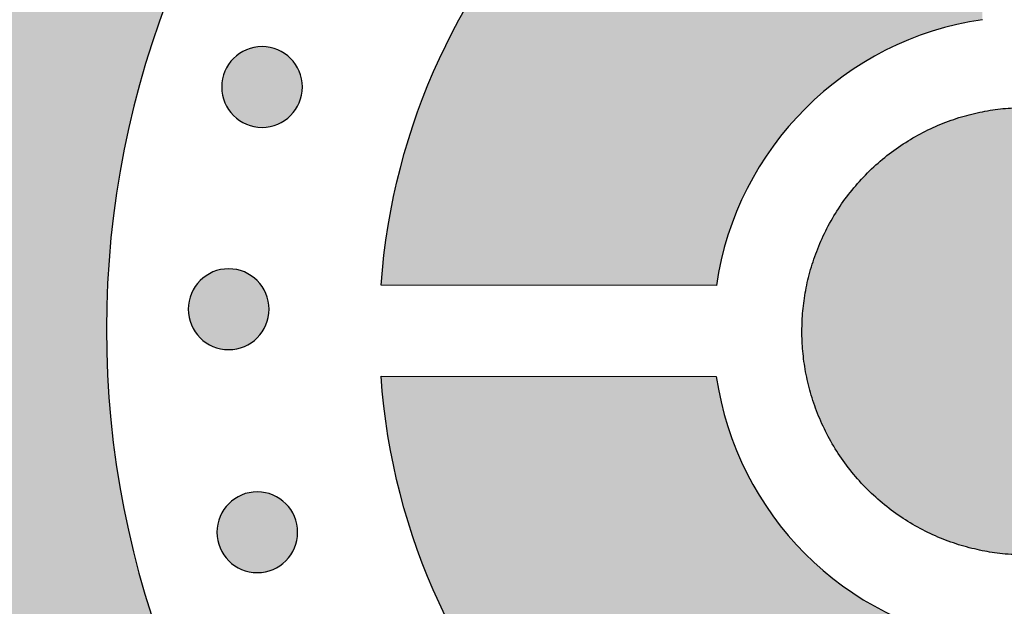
# Model space of a CAD drawing. Header units: millimetres. Extents: x -3873 to -97, y 912 to 4165.
# Tile 384 of 656: x -1699 to -1656, y 2578 to 2604. Entities that reach past the tile are written whole.
import ezdxf

# ---------------------------------------------------------------- set-up
doc = ezdxf.new("R2010")
doc.units = ezdxf.units.MM
doc.layers.add('pattern', color=7, linetype='Continuous', true_color=0x000000)

msp = doc.modelspace()

# ---------------------------------------------------------------- hatches: boundary and pattern name
at = {"layer": 'pattern'}
for points in [[(-1656.793, 2630.508), (-1657.667, 2630.456), (-1658.547, 2630.384), (-1659.433, 2630.293), (-1660.324, 2630.181), (-1661.219, 2630.048), (-1662.117, 2629.894), (-1663.019, 2629.718), (-1663.922, 2629.521), (-1664.827, 2629.301), (-1665.733, 2629.059), (-1666.638, 2628.795), (-1667.543, 2628.507), (-1668.446, 2628.196), (-1669.346, 2627.863), (-1670.243, 2627.506), (-1671.136, 2627.125), (-1672.024, 2626.722), (-1672.905, 2626.295), (-1673.78, 2625.845), (-1674.647, 2625.372), (-1675.505, 2624.877), (-1676.353, 2624.358), (-1677.192, 2623.818), (-1678.018, 2623.255), (-1678.833, 2622.67), (-1679.635, 2622.064), (-1680.423, 2621.438), (-1681.196, 2620.79), (-1681.954, 2620.123), (-1682.695, 2619.437), (-1683.42, 2618.732), (-1684.127, 2618.008), (-1684.816, 2617.268), (-1685.486, 2616.51), (-1686.136, 2615.737), (-1686.766, 2614.948), (-1687.376, 2614.145), (-1687.964, 2613.328), (-1688.531, 2612.498), (-1689.076, 2611.656), (-1689.599, 2610.804), (-1690.099, 2609.941), (-1690.577, 2609.068), (-1691.031, 2608.188), (-1691.462, 2607.299), (-1691.87, 2606.404), (-1692.254, 2605.503), (-1692.615, 2604.597), (-1692.952, 2603.688), (-1693.266, 2602.775), (-1693.556, 2601.859), (-1693.823, 2600.943), (-1694.068, 2600.025), (-1694.289, 2599.108), (-1694.487, 2598.192), (-1694.664, 2597.278), (-1694.818, 2596.366), (-1694.95, 2595.457), (-1695.061, 2594.552), (-1695.151, 2593.652), (-1695.221, 2592.757), (-1695.27, 2591.868), (-1695.3, 2590.985), (-1695.31, 2590.109), (-1695.301, 2589.233), (-1695.273, 2588.35), (-1695.225, 2587.461), (-1695.157, 2586.566), (-1695.069, 2585.665), (-1694.96, 2584.76), (-1694.829, 2583.852), (-1694.676, 2582.939), (-1694.501, 2582.025), (-1694.304, 2581.108), (-1694.085, 2580.191), (-1693.842, 2579.273), (-1693.577, 2578.356), (-1693.288, 2577.44), (-1692.976, 2576.526), (-1692.64, 2575.616), (-1692.281, 2574.71), (-1691.898, 2573.808), (-1691.492, 2572.912), (-1691.063, 2572.023), (-1690.61, 2571.141), (-1690.134, 2570.268), (-1689.635, 2569.404), (-1689.114, 2568.551), (-1688.57, 2567.708), (-1688.005, 2566.877), (-1687.418, 2566.06), (-1686.81, 2565.255), (-1686.181, 2564.465), (-1685.532, 2563.691), (-1684.863, 2562.932), (-1684.176, 2562.19), (-1683.47, 2561.466), (-1682.746, 2560.759), (-1682.006, 2560.072), (-1681.249, 2559.403), (-1680.477, 2558.755), (-1679.691, 2558.126), (-1678.89, 2557.519), (-1678.076, 2556.933), (-1677.25, 2556.369), (-1676.413, 2555.827), (-1675.565, 2555.307), (-1674.708, 2554.81), (-1673.842, 2554.335), (-1672.968, 2553.884), (-1672.087, 2553.455), (-1671.201, 2553.05), (-1670.309, 2552.669), (-1669.412, 2552.31), (-1668.512, 2551.975), (-1667.61, 2551.663), (-1666.706, 2551.374), (-1665.801, 2551.107), (-1664.896, 2550.864), (-1663.991, 2550.642), (-1663.088, 2550.443), (-1662.187, 2550.266), (-1661.288, 2550.111), (-1660.394, 2549.976), (-1659.503, 2549.863), (-1658.618, 2549.77), (-1657.737, 2549.696), (-1656.863, 2549.643), (-1656.873, 2537.632), (-1658.014, 2537.689), (-1659.164, 2537.771), (-1660.32, 2537.88), (-1661.483, 2538.015), (-1662.653, 2538.178), (-1663.827, 2538.369), (-1665.005, 2538.588), (-1666.187, 2538.836), (-1667.37, 2539.113), (-1668.555, 2539.419), (-1669.74, 2539.755), (-1670.925, 2540.121), (-1672.107, 2540.518), (-1673.286, 2540.945), (-1674.461, 2541.402), (-1675.63, 2541.891), (-1676.793, 2542.41), (-1677.949, 2542.959), (-1679.095, 2543.539), (-1680.232, 2544.15), (-1681.357, 2544.791), (-1682.47, 2545.461), (-1683.57, 2546.162), (-1684.654, 2546.891), (-1685.723, 2547.649), (-1686.775, 2548.436), (-1687.809, 2549.25), (-1688.823, 2550.091), (-1689.818, 2550.958), (-1690.791, 2551.851), (-1691.742, 2552.769), (-1692.67, 2553.71), (-1693.574, 2554.675), (-1694.453, 2555.662), (-1695.307, 2556.67), (-1696.134, 2557.698), (-1696.934, 2558.746), (-1697.706, 2559.811), (-1698.45, 2560.894), (-1699.165, 2561.992), (-1699.85, 2563.105), (-1700.506, 2564.231), (-1701.132, 2565.37), (-1701.727, 2566.52), (-1702.292, 2567.68), (-1702.826, 2568.849), (-1703.329, 2570.025), (-1703.802, 2571.208), (-1704.243, 2572.396), (-1704.653, 2573.588), (-1705.033, 2574.783), (-1705.382, 2575.98), (-1705.701, 2577.178), (-1705.989, 2578.376), (-1706.248, 2579.572), (-1706.478, 2580.766), (-1706.678, 2581.956), (-1706.85, 2583.142), (-1706.994, 2584.323), (-1707.11, 2585.498), (-1707.199, 2586.666), (-1707.262, 2587.826), (-1707.298, 2588.977), (-1707.31, 2590.119), (-1707.296, 2591.262), (-1707.258, 2592.413), (-1707.193, 2593.573), (-1707.102, 2594.741), (-1706.984, 2595.915), (-1706.838, 2597.096), (-1706.664, 2598.282), (-1706.461, 2599.472), (-1706.23, 2600.665), (-1705.969, 2601.861), (-1705.678, 2603.058), (-1705.357, 2604.255), (-1705.006, 2605.452), (-1704.625, 2606.646), (-1704.212, 2607.838), (-1703.769, 2609.025), (-1703.294, 2610.207), (-1702.789, 2611.382), (-1702.253, 2612.55), (-1701.686, 2613.709), (-1701.089, 2614.858), (-1700.461, 2615.996), (-1699.803, 2617.121), (-1699.116, 2618.233), (-1698.399, 2619.33), (-1697.653, 2620.411), (-1696.879, 2621.475), (-1696.077, 2622.521), (-1695.249, 2623.548), (-1694.393, 2624.554), (-1693.513, 2625.54), (-1692.607, 2626.503), (-1691.677, 2627.443), (-1690.725, 2628.359), (-1689.75, 2629.25), (-1688.754, 2630.116), (-1687.738, 2630.955), (-1686.702, 2631.767), (-1685.649, 2632.552), (-1684.579, 2633.308), (-1683.493, 2634.036), (-1682.392, 2634.734), (-1681.278, 2635.403), (-1680.152, 2636.042), (-1679.014, 2636.65), (-1677.867, 2637.228), (-1676.71, 2637.776), (-1675.546, 2638.293), (-1674.376, 2638.779), (-1673.2, 2639.235), (-1672.02, 2639.66), (-1670.837, 2640.054), (-1669.653, 2640.418), (-1668.467, 2640.752), (-1667.282, 2641.057), (-1666.097, 2641.331), (-1664.915, 2641.577), (-1663.737, 2641.794), (-1662.562, 2641.983), (-1661.393, 2642.143), (-1660.229, 2642.277), (-1659.072, 2642.384), (-1657.923, 2642.464), (-1656.782, 2642.519)], [(-1656.816, 2603.691), (-1657.072, 2603.651), (-1657.328, 2603.607), (-1657.586, 2603.557), (-1657.843, 2603.502), (-1658.101, 2603.442), (-1658.359, 2603.376), (-1658.618, 2603.305), (-1658.876, 2603.229), (-1659.134, 2603.147), (-1659.391, 2603.06), (-1659.648, 2602.967), (-1659.904, 2602.869), (-1660.159, 2602.766), (-1660.412, 2602.657), (-1660.665, 2602.542), (-1660.916, 2602.422), (-1661.166, 2602.297), (-1661.413, 2602.166), (-1661.659, 2602.029), (-1661.902, 2601.888), (-1662.144, 2601.741), (-1662.382, 2601.588), (-1662.618, 2601.431), (-1662.851, 2601.268), (-1663.082, 2601.101), (-1663.309, 2600.928), (-1663.532, 2600.751), (-1663.753, 2600.568), (-1663.969, 2600.382), (-1664.182, 2600.19), (-1664.391, 2599.994), (-1664.596, 2599.794), (-1664.796, 2599.589), (-1664.993, 2599.381), (-1665.184, 2599.168), (-1665.372, 2598.952), (-1665.554, 2598.732), (-1665.732, 2598.509), (-1665.905, 2598.282), (-1666.073, 2598.052), (-1666.236, 2597.819), (-1666.394, 2597.584), (-1666.547, 2597.345), (-1666.694, 2597.104), (-1666.836, 2596.861), (-1666.973, 2596.616), (-1667.104, 2596.368), (-1667.23, 2596.119), (-1667.351, 2595.868), (-1667.466, 2595.616), (-1667.575, 2595.362), (-1667.679, 2595.107), (-1667.778, 2594.851), (-1667.871, 2594.595), (-1667.959, 2594.338), (-1668.041, 2594.08), (-1668.117, 2593.822), (-1668.189, 2593.564), (-1668.255, 2593.306), (-1668.315, 2593.048), (-1668.371, 2592.79), (-1668.421, 2592.533), (-1668.466, 2592.277), (-1668.506, 2592.021), (-1683.238, 2592.034), (-1683.19, 2592.618), (-1683.13, 2593.205), (-1683.057, 2593.795), (-1682.971, 2594.387), (-1682.872, 2594.982), (-1682.76, 2595.579), (-1682.634, 2596.177), (-1682.494, 2596.775), (-1682.341, 2597.374), (-1682.174, 2597.974), (-1681.992, 2598.572), (-1681.796, 2599.17), (-1681.586, 2599.767), (-1681.362, 2600.361), (-1681.123, 2600.953), (-1680.87, 2601.542), (-1680.603, 2602.128), (-1680.321, 2602.71), (-1680.025, 2603.288), (-1679.715, 2603.86), (-1679.391, 2604.427), (-1679.053, 2604.989), (-1678.701, 2605.543), (-1678.335, 2606.091), (-1677.956, 2606.632), (-1677.564, 2607.164), (-1677.159, 2607.688), (-1676.741, 2608.203), (-1676.311, 2608.709), (-1675.869, 2609.205), (-1675.415, 2609.691), (-1674.95, 2610.166), (-1674.474, 2610.631), (-1673.987, 2611.084), (-1673.49, 2611.525), (-1672.984, 2611.954), (-1672.468, 2612.371), (-1671.943, 2612.775), (-1671.41, 2613.166), (-1670.869, 2613.544), (-1670.321, 2613.909), (-1669.765, 2614.26), (-1669.203, 2614.597), (-1668.636, 2614.92), (-1668.063, 2615.229), (-1667.484, 2615.524), (-1666.902, 2615.805), (-1666.316, 2616.071), (-1665.726, 2616.323), (-1665.134, 2616.561), (-1664.539, 2616.784), (-1663.942, 2616.993), (-1663.344, 2617.188), (-1662.745, 2617.369), (-1662.145, 2617.535), (-1661.546, 2617.687), (-1660.947, 2617.826), (-1660.349, 2617.951), (-1659.752, 2618.062), (-1659.157, 2618.16), (-1658.564, 2618.245), (-1657.974, 2618.317), (-1657.387, 2618.376), (-1656.803, 2618.422)], [(-1687.216, 2599.481), (-1687.244, 2599.453), (-1687.273, 2599.426), (-1687.303, 2599.4), (-1687.334, 2599.373), (-1687.366, 2599.348), (-1687.398, 2599.322), (-1687.431, 2599.298), (-1687.466, 2599.274), (-1687.5, 2599.25), (-1687.536, 2599.228), (-1687.573, 2599.206), (-1687.61, 2599.184), (-1687.648, 2599.164), (-1687.687, 2599.144), (-1687.726, 2599.126), (-1687.766, 2599.108), (-1687.807, 2599.091), (-1687.848, 2599.075), (-1687.89, 2599.06), (-1687.933, 2599.045), (-1687.976, 2599.032), (-1688.019, 2599.02), (-1688.063, 2599.009), (-1688.108, 2599), (-1688.152, 2598.991), (-1688.197, 2598.983), (-1688.242, 2598.977), (-1688.288, 2598.972), (-1688.334, 2598.968), (-1688.379, 2598.965), (-1688.425, 2598.963), (-1688.471, 2598.962), (-1688.517, 2598.963), (-1688.563, 2598.965), (-1688.609, 2598.968), (-1688.654, 2598.972), (-1688.7, 2598.977), (-1688.745, 2598.984), (-1688.79, 2598.991), (-1688.835, 2599), (-1688.879, 2599.01), (-1688.923, 2599.021), (-1688.966, 2599.033), (-1689.009, 2599.046), (-1689.052, 2599.061), (-1689.094, 2599.076), (-1689.135, 2599.092), (-1689.176, 2599.109), (-1689.216, 2599.127), (-1689.255, 2599.146), (-1689.294, 2599.165), (-1689.332, 2599.186), (-1689.369, 2599.207), (-1689.406, 2599.229), (-1689.441, 2599.252), (-1689.476, 2599.276), (-1689.51, 2599.3), (-1689.544, 2599.324), (-1689.576, 2599.35), (-1689.608, 2599.375), (-1689.638, 2599.402), (-1689.668, 2599.428), (-1689.697, 2599.456), (-1689.725, 2599.483), (-1689.753, 2599.511), (-1689.78, 2599.54), (-1689.807, 2599.57), (-1689.833, 2599.601), (-1689.859, 2599.633), (-1689.884, 2599.665), (-1689.908, 2599.698), (-1689.932, 2599.732), (-1689.956, 2599.767), (-1689.979, 2599.803), (-1690.001, 2599.84), (-1690.022, 2599.877), (-1690.042, 2599.915), (-1690.062, 2599.954), (-1690.081, 2599.993), (-1690.099, 2600.033), (-1690.116, 2600.074), (-1690.132, 2600.115), (-1690.147, 2600.157), (-1690.161, 2600.2), (-1690.174, 2600.243), (-1690.186, 2600.286), (-1690.197, 2600.33), (-1690.207, 2600.375), (-1690.215, 2600.419), (-1690.223, 2600.464), (-1690.229, 2600.509), (-1690.235, 2600.555), (-1690.239, 2600.601), (-1690.242, 2600.646), (-1690.243, 2600.692), (-1690.244, 2600.738), (-1690.243, 2600.784), (-1690.241, 2600.83), (-1690.238, 2600.876), (-1690.234, 2600.921), (-1690.229, 2600.967), (-1690.222, 2601.012), (-1690.215, 2601.057), (-1690.206, 2601.102), (-1690.196, 2601.146), (-1690.185, 2601.19), (-1690.173, 2601.233), (-1690.16, 2601.276), (-1690.146, 2601.319), (-1690.131, 2601.361), (-1690.114, 2601.402), (-1690.097, 2601.443), (-1690.079, 2601.483), (-1690.061, 2601.522), (-1690.041, 2601.561), (-1690.02, 2601.599), (-1689.999, 2601.636), (-1689.977, 2601.673), (-1689.954, 2601.708), (-1689.931, 2601.743), (-1689.907, 2601.777), (-1689.882, 2601.811), (-1689.857, 2601.843), (-1689.831, 2601.875), (-1689.805, 2601.905), (-1689.778, 2601.935), (-1689.751, 2601.964), (-1689.723, 2601.992), (-1689.695, 2602.02), (-1689.666, 2602.047), (-1689.636, 2602.074), (-1689.605, 2602.1), (-1689.574, 2602.126), (-1689.541, 2602.151), (-1689.508, 2602.175), (-1689.474, 2602.199), (-1689.439, 2602.223), (-1689.403, 2602.246), (-1689.367, 2602.268), (-1689.329, 2602.289), (-1689.291, 2602.309), (-1689.252, 2602.329), (-1689.213, 2602.348), (-1689.173, 2602.366), (-1689.132, 2602.383), (-1689.091, 2602.399), (-1689.049, 2602.414), (-1689.006, 2602.428), (-1688.963, 2602.441), (-1688.92, 2602.453), (-1688.876, 2602.464), (-1688.832, 2602.474), (-1688.787, 2602.482), (-1688.742, 2602.49), (-1688.697, 2602.496), (-1688.651, 2602.502), (-1688.606, 2602.506), (-1688.56, 2602.509), (-1688.514, 2602.51), (-1688.468, 2602.511), (-1688.422, 2602.51), (-1688.376, 2602.508), (-1688.33, 2602.505), (-1688.285, 2602.501), (-1688.239, 2602.496), (-1688.194, 2602.489), (-1688.149, 2602.482), (-1688.105, 2602.473), (-1688.06, 2602.463), (-1688.016, 2602.452), (-1687.973, 2602.44), (-1687.93, 2602.427), (-1687.887, 2602.413), (-1687.846, 2602.398), (-1687.804, 2602.381), (-1687.763, 2602.364), (-1687.723, 2602.346), (-1687.684, 2602.327), (-1687.645, 2602.308), (-1687.607, 2602.287), (-1687.57, 2602.266), (-1687.534, 2602.244), (-1687.498, 2602.221), (-1687.463, 2602.198), (-1687.429, 2602.174), (-1687.396, 2602.149), (-1687.363, 2602.124), (-1687.332, 2602.098), (-1687.301, 2602.072), (-1687.271, 2602.045), (-1687.242, 2602.018), (-1687.214, 2601.99), (-1687.186, 2601.962), (-1687.159, 2601.933), (-1687.133, 2601.903), (-1687.106, 2601.872), (-1687.081, 2601.841), (-1687.055, 2601.808), (-1687.031, 2601.775), (-1687.007, 2601.741), (-1686.983, 2601.706), (-1686.961, 2601.67), (-1686.939, 2601.633), (-1686.917, 2601.596), (-1686.897, 2601.558), (-1686.877, 2601.519), (-1686.859, 2601.48), (-1686.841, 2601.44), (-1686.824, 2601.399), (-1686.808, 2601.358), (-1686.793, 2601.316), (-1686.778, 2601.273), (-1686.765, 2601.23), (-1686.753, 2601.187), (-1686.742, 2601.143), (-1686.733, 2601.099), (-1686.724, 2601.054), (-1686.716, 2601.009), (-1686.71, 2600.964), (-1686.705, 2600.918), (-1686.701, 2600.873), (-1686.698, 2600.827), (-1686.696, 2600.781), (-1686.695, 2600.735), (-1686.696, 2600.689), (-1686.698, 2600.643), (-1686.701, 2600.597), (-1686.705, 2600.552), (-1686.71, 2600.506), (-1686.717, 2600.461), (-1686.724, 2600.416), (-1686.733, 2600.372), (-1686.743, 2600.327), (-1686.754, 2600.283), (-1686.766, 2600.24), (-1686.779, 2600.197), (-1686.794, 2600.154), (-1686.809, 2600.113), (-1686.825, 2600.071), (-1686.842, 2600.03), (-1686.86, 2599.99), (-1686.879, 2599.951), (-1686.898, 2599.912), (-1686.919, 2599.874), (-1686.94, 2599.837), (-1686.962, 2599.801), (-1686.985, 2599.765), (-1687.009, 2599.73), (-1687.033, 2599.696), (-1687.057, 2599.663), (-1687.083, 2599.63), (-1687.108, 2599.599), (-1687.135, 2599.568), (-1687.161, 2599.538), (-1687.189, 2599.509)], [(-1654.92, 2580.183), (-1655.147, 2580.186), (-1655.367, 2580.193), (-1655.589, 2580.206), (-1655.812, 2580.224), (-1656.036, 2580.247), (-1656.262, 2580.275), (-1656.489, 2580.309), (-1656.717, 2580.349), (-1656.945, 2580.394), (-1657.174, 2580.445), (-1657.403, 2580.502), (-1657.632, 2580.565), (-1657.861, 2580.634), (-1658.09, 2580.708), (-1658.318, 2580.789), (-1658.545, 2580.876), (-1658.771, 2580.969), (-1658.996, 2581.068), (-1659.219, 2581.173), (-1659.44, 2581.285), (-1659.66, 2581.402), (-1659.877, 2581.525), (-1660.092, 2581.654), (-1660.304, 2581.789), (-1660.513, 2581.93), (-1660.718, 2582.076), (-1660.921, 2582.228), (-1661.12, 2582.386), (-1661.314, 2582.548), (-1661.505, 2582.716), (-1661.692, 2582.889), (-1661.874, 2583.066), (-1662.051, 2583.249), (-1662.223, 2583.435), (-1662.391, 2583.626), (-1662.553, 2583.822), (-1662.71, 2584.02), (-1662.862, 2584.223), (-1663.008, 2584.429), (-1663.148, 2584.638), (-1663.283, 2584.85), (-1663.412, 2585.065), (-1663.535, 2585.283), (-1663.652, 2585.502), (-1663.763, 2585.724), (-1663.867, 2585.947), (-1663.966, 2586.172), (-1664.059, 2586.399), (-1664.145, 2586.626), (-1664.226, 2586.854), (-1664.3, 2587.083), (-1664.369, 2587.312), (-1664.431, 2587.541), (-1664.488, 2587.77), (-1664.538, 2587.999), (-1664.583, 2588.227), (-1664.623, 2588.455), (-1664.656, 2588.682), (-1664.684, 2588.908), (-1664.707, 2589.132), (-1664.725, 2589.356), (-1664.737, 2589.577), (-1664.744, 2589.797), (-1664.746, 2590.015), (-1664.744, 2590.233), (-1664.736, 2590.453), (-1664.724, 2590.675), (-1664.706, 2590.898), (-1664.683, 2591.123), (-1664.655, 2591.348), (-1664.621, 2591.575), (-1664.581, 2591.803), (-1664.536, 2592.031), (-1664.485, 2592.26), (-1664.428, 2592.489), (-1664.365, 2592.718), (-1664.297, 2592.947), (-1664.222, 2593.176), (-1664.141, 2593.404), (-1664.054, 2593.631), (-1663.961, 2593.857), (-1663.862, 2594.082), (-1663.757, 2594.305), (-1663.646, 2594.527), (-1663.529, 2594.746), (-1663.406, 2594.964), (-1663.277, 2595.178), (-1663.142, 2595.39), (-1663.001, 2595.599), (-1662.855, 2595.805), (-1662.703, 2596.008), (-1662.545, 2596.206), (-1662.383, 2596.401), (-1662.215, 2596.592), (-1662.042, 2596.778), (-1661.865, 2596.96), (-1661.683, 2597.138), (-1661.496, 2597.31), (-1661.305, 2597.478), (-1661.11, 2597.64), (-1660.911, 2597.798), (-1660.708, 2597.949), (-1660.502, 2598.095), (-1660.293, 2598.236), (-1660.081, 2598.37), (-1659.866, 2598.499), (-1659.649, 2598.622), (-1659.429, 2598.739), (-1659.208, 2598.85), (-1658.984, 2598.955), (-1658.759, 2599.054), (-1658.533, 2599.147), (-1658.306, 2599.233), (-1658.078, 2599.314), (-1657.849, 2599.388), (-1657.62, 2599.457), (-1657.391, 2599.519), (-1657.162, 2599.576), (-1656.933, 2599.627), (-1656.704, 2599.672), (-1656.477, 2599.711), (-1656.25, 2599.744), (-1656.024, 2599.773), (-1655.799, 2599.795), (-1655.576, 2599.813), (-1655.355, 2599.825), (-1655.135, 2599.832), (-1654.917, 2599.835), (-1654.699, 2599.832), (-1654.479, 2599.825), (-1654.257, 2599.812), (-1654.034, 2599.795), (-1653.809, 2599.772), (-1653.584, 2599.743), (-1653.357, 2599.71), (-1653.129, 2599.67), (-1652.901, 2599.625), (-1652.672, 2599.574), (-1652.443, 2599.517), (-1652.214, 2599.455), (-1651.984, 2599.386), (-1651.756, 2599.311), (-1651.528, 2599.231), (-1651.301, 2599.144), (-1651.074, 2599.051), (-1650.85, 2598.952), (-1650.626, 2598.847), (-1650.405, 2598.736), (-1650.185, 2598.619), (-1649.968, 2598.495), (-1649.753, 2598.366), (-1649.541, 2598.232), (-1649.332, 2598.091), (-1649.126, 2597.945), (-1648.924, 2597.793), (-1648.725, 2597.636), (-1648.53, 2597.473), (-1648.339, 2597.305), (-1648.153, 2597.133), (-1647.971, 2596.955), (-1647.793, 2596.773), (-1647.621, 2596.586), (-1647.453, 2596.395), (-1647.291, 2596.2), (-1647.134, 2596.001), (-1646.982, 2595.799), (-1646.836, 2595.593), (-1646.695, 2595.384), (-1646.56, 2595.172), (-1646.431, 2594.957), (-1646.308, 2594.74), (-1646.191, 2594.52), (-1646.08, 2594.298), (-1645.976, 2594.075), (-1645.877, 2593.85), (-1645.784, 2593.624), (-1645.697, 2593.397), (-1645.617, 2593.169), (-1645.542, 2592.94), (-1645.474, 2592.711), (-1645.411, 2592.482), (-1645.354, 2592.253), (-1645.304, 2592.024), (-1645.258, 2591.795), (-1645.219, 2591.568), (-1645.185, 2591.341), (-1645.157, 2591.115), (-1645.134, 2590.89), (-1645.117, 2590.667), (-1645.104, 2590.446), (-1645.097, 2590.226), (-1645.095, 2590.008), (-1645.097, 2589.789), (-1645.105, 2589.57), (-1645.117, 2589.348), (-1645.135, 2589.125), (-1645.158, 2588.9), (-1645.186, 2588.674), (-1645.22, 2588.448), (-1645.259, 2588.22), (-1645.304, 2587.991), (-1645.355, 2587.763), (-1645.412, 2587.533), (-1645.474, 2587.304), (-1645.543, 2587.075), (-1645.618, 2586.847), (-1645.698, 2586.619), (-1645.785, 2586.391), (-1645.878, 2586.165), (-1645.977, 2585.94), (-1646.082, 2585.717), (-1646.193, 2585.495), (-1646.31, 2585.276), (-1646.433, 2585.059), (-1646.562, 2584.844), (-1646.697, 2584.632), (-1646.837, 2584.423), (-1646.984, 2584.217), (-1647.135, 2584.014), (-1647.293, 2583.815), (-1647.455, 2583.621), (-1647.623, 2583.43), (-1647.795, 2583.243), (-1647.973, 2583.061), (-1648.155, 2582.883), (-1648.342, 2582.711), (-1648.533, 2582.543), (-1648.728, 2582.381), (-1648.926, 2582.223), (-1649.129, 2582.072), (-1649.335, 2581.925), (-1649.544, 2581.785), (-1649.756, 2581.65), (-1649.971, 2581.521), (-1650.188, 2581.398), (-1650.407, 2581.281), (-1650.629, 2581.17), (-1650.852, 2581.065), (-1651.077, 2580.966), (-1651.303, 2580.873), (-1651.531, 2580.787), (-1651.759, 2580.706), (-1651.987, 2580.631), (-1652.216, 2580.563), (-1652.446, 2580.5), (-1652.675, 2580.443), (-1652.904, 2580.393), (-1653.132, 2580.347), (-1653.36, 2580.308), (-1653.587, 2580.274), (-1653.812, 2580.246), (-1654.037, 2580.223), (-1654.26, 2580.206), (-1654.482, 2580.193), (-1654.702, 2580.186)], [(-1688.686, 2589.72), (-1688.714, 2589.693), (-1688.743, 2589.665), (-1688.773, 2589.639), (-1688.803, 2589.613), (-1688.835, 2589.587), (-1688.867, 2589.562), (-1688.901, 2589.537), (-1688.935, 2589.513), (-1688.97, 2589.49), (-1689.006, 2589.467), (-1689.042, 2589.445), (-1689.079, 2589.424), (-1689.117, 2589.403), (-1689.156, 2589.384), (-1689.196, 2589.365), (-1689.236, 2589.347), (-1689.276, 2589.33), (-1689.318, 2589.314), (-1689.36, 2589.299), (-1689.402, 2589.285), (-1689.445, 2589.272), (-1689.489, 2589.26), (-1689.533, 2589.249), (-1689.577, 2589.239), (-1689.622, 2589.23), (-1689.667, 2589.223), (-1689.712, 2589.216), (-1689.757, 2589.211), (-1689.803, 2589.207), (-1689.849, 2589.204), (-1689.895, 2589.202), (-1689.941, 2589.202), (-1689.987, 2589.202), (-1690.032, 2589.204), (-1690.078, 2589.207), (-1690.124, 2589.211), (-1690.169, 2589.217), (-1690.215, 2589.223), (-1690.259, 2589.231), (-1690.304, 2589.239), (-1690.348, 2589.249), (-1690.392, 2589.26), (-1690.436, 2589.272), (-1690.479, 2589.286), (-1690.521, 2589.3), (-1690.563, 2589.315), (-1690.604, 2589.331), (-1690.645, 2589.348), (-1690.685, 2589.366), (-1690.725, 2589.385), (-1690.763, 2589.405), (-1690.801, 2589.425), (-1690.839, 2589.446), (-1690.875, 2589.469), (-1690.911, 2589.491), (-1690.946, 2589.515), (-1690.98, 2589.539), (-1691.013, 2589.563), (-1691.045, 2589.589), (-1691.077, 2589.615), (-1691.108, 2589.641), (-1691.138, 2589.668), (-1691.167, 2589.695), (-1691.195, 2589.722), (-1691.222, 2589.75), (-1691.249, 2589.78), (-1691.276, 2589.809), (-1691.302, 2589.84), (-1691.328, 2589.872), (-1691.353, 2589.904), (-1691.378, 2589.938), (-1691.402, 2589.972), (-1691.425, 2590.007), (-1691.448, 2590.042), (-1691.47, 2590.079), (-1691.491, 2590.116), (-1691.512, 2590.154), (-1691.531, 2590.193), (-1691.55, 2590.232), (-1691.568, 2590.273), (-1691.585, 2590.313), (-1691.601, 2590.355), (-1691.616, 2590.397), (-1691.63, 2590.439), (-1691.643, 2590.482), (-1691.655, 2590.526), (-1691.666, 2590.569), (-1691.676, 2590.614), (-1691.685, 2590.658), (-1691.692, 2590.703), (-1691.699, 2590.749), (-1691.704, 2590.794), (-1691.708, 2590.84), (-1691.711, 2590.886), (-1691.713, 2590.931), (-1691.713, 2590.977), (-1691.713, 2591.023), (-1691.711, 2591.069), (-1691.708, 2591.115), (-1691.704, 2591.161), (-1691.698, 2591.206), (-1691.692, 2591.251), (-1691.684, 2591.296), (-1691.675, 2591.341), (-1691.665, 2591.385), (-1691.654, 2591.429), (-1691.642, 2591.473), (-1691.629, 2591.515), (-1691.615, 2591.558), (-1691.6, 2591.6), (-1691.584, 2591.641), (-1691.567, 2591.682), (-1691.549, 2591.722), (-1691.53, 2591.761), (-1691.51, 2591.8), (-1691.49, 2591.838), (-1691.468, 2591.875), (-1691.446, 2591.912), (-1691.424, 2591.948), (-1691.4, 2591.982), (-1691.376, 2592.017), (-1691.351, 2592.05), (-1691.326, 2592.082), (-1691.3, 2592.114), (-1691.274, 2592.145), (-1691.247, 2592.174), (-1691.22, 2592.203), (-1691.193, 2592.232), (-1691.164, 2592.259), (-1691.135, 2592.286), (-1691.105, 2592.313), (-1691.075, 2592.339), (-1691.043, 2592.365), (-1691.011, 2592.39), (-1690.977, 2592.415), (-1690.943, 2592.439), (-1690.908, 2592.462), (-1690.872, 2592.485), (-1690.836, 2592.507), (-1690.799, 2592.528), (-1690.761, 2592.548), (-1690.722, 2592.568), (-1690.682, 2592.587), (-1690.642, 2592.605), (-1690.602, 2592.622), (-1690.56, 2592.638), (-1690.518, 2592.653), (-1690.476, 2592.667), (-1690.433, 2592.68), (-1690.389, 2592.692), (-1690.345, 2592.703), (-1690.301, 2592.713), (-1690.256, 2592.721), (-1690.211, 2592.729), (-1690.166, 2592.736), (-1690.121, 2592.741), (-1690.075, 2592.745), (-1690.029, 2592.748), (-1689.983, 2592.75), (-1689.937, 2592.75), (-1689.892, 2592.749), (-1689.846, 2592.748), (-1689.8, 2592.745), (-1689.754, 2592.74), (-1689.709, 2592.735), (-1689.664, 2592.729), (-1689.619, 2592.721), (-1689.574, 2592.712), (-1689.53, 2592.702), (-1689.486, 2592.691), (-1689.442, 2592.679), (-1689.399, 2592.666), (-1689.357, 2592.652), (-1689.315, 2592.637), (-1689.274, 2592.621), (-1689.233, 2592.604), (-1689.193, 2592.586), (-1689.153, 2592.567), (-1689.115, 2592.547), (-1689.077, 2592.526), (-1689.039, 2592.505), (-1689.003, 2592.483), (-1688.967, 2592.46), (-1688.932, 2592.437), (-1688.898, 2592.413), (-1688.865, 2592.388), (-1688.833, 2592.363), (-1688.801, 2592.337), (-1688.77, 2592.311), (-1688.74, 2592.284), (-1688.711, 2592.257), (-1688.683, 2592.229), (-1688.656, 2592.201), (-1688.629, 2592.172), (-1688.602, 2592.142), (-1688.576, 2592.111), (-1688.55, 2592.08), (-1688.525, 2592.047), (-1688.5, 2592.014), (-1688.476, 2591.98), (-1688.453, 2591.945), (-1688.43, 2591.909), (-1688.408, 2591.873), (-1688.387, 2591.835), (-1688.366, 2591.797), (-1688.347, 2591.759), (-1688.328, 2591.719), (-1688.31, 2591.679), (-1688.293, 2591.638), (-1688.277, 2591.597), (-1688.262, 2591.555), (-1688.248, 2591.513), (-1688.235, 2591.47), (-1688.223, 2591.426), (-1688.212, 2591.382), (-1688.202, 2591.338), (-1688.193, 2591.293), (-1688.186, 2591.248), (-1688.179, 2591.203), (-1688.174, 2591.158), (-1688.17, 2591.112), (-1688.167, 2591.066), (-1688.165, 2591.02), (-1688.165, 2590.974), (-1688.165, 2590.928), (-1688.167, 2590.882), (-1688.17, 2590.837), (-1688.174, 2590.791), (-1688.18, 2590.746), (-1688.186, 2590.7), (-1688.194, 2590.655), (-1688.203, 2590.611), (-1688.213, 2590.566), (-1688.224, 2590.523), (-1688.236, 2590.479), (-1688.249, 2590.436), (-1688.263, 2590.394), (-1688.278, 2590.352), (-1688.294, 2590.31), (-1688.311, 2590.27), (-1688.329, 2590.23), (-1688.348, 2590.19), (-1688.368, 2590.151), (-1688.388, 2590.113), (-1688.41, 2590.076), (-1688.432, 2590.04), (-1688.454, 2590.004), (-1688.478, 2589.969), (-1688.502, 2589.935), (-1688.527, 2589.902), (-1688.552, 2589.869), (-1688.578, 2589.838), (-1688.604, 2589.807), (-1688.631, 2589.777), (-1688.658, 2589.748)], [(-1656.84, 2576.33), (-1656.853, 2561.599), (-1657.436, 2561.647), (-1658.024, 2561.707), (-1658.614, 2561.78), (-1659.206, 2561.866), (-1659.801, 2561.965), (-1660.398, 2562.077), (-1660.995, 2562.203), (-1661.594, 2562.342), (-1662.193, 2562.496), (-1662.792, 2562.663), (-1663.391, 2562.845), (-1663.989, 2563.041), (-1664.585, 2563.251), (-1665.18, 2563.475), (-1665.772, 2563.714), (-1666.361, 2563.967), (-1666.947, 2564.234), (-1667.529, 2564.516), (-1668.106, 2564.812), (-1668.679, 2565.122), (-1669.246, 2565.446), (-1669.807, 2565.784), (-1670.362, 2566.136), (-1670.91, 2566.502), (-1671.45, 2566.881), (-1671.983, 2567.273), (-1672.507, 2567.678), (-1673.022, 2568.096), (-1673.528, 2568.526), (-1674.024, 2568.968), (-1674.51, 2569.422), (-1674.985, 2569.887), (-1675.449, 2570.363), (-1675.902, 2570.85), (-1676.344, 2571.346), (-1676.773, 2571.853), (-1677.19, 2572.369), (-1677.594, 2572.894), (-1677.985, 2573.427), (-1678.363, 2573.968), (-1678.728, 2574.516), (-1679.079, 2575.072), (-1679.416, 2575.634), (-1679.739, 2576.201), (-1680.048, 2576.774), (-1680.343, 2577.352), (-1680.624, 2577.935), (-1680.89, 2578.521), (-1681.142, 2579.111), (-1681.38, 2579.703), (-1681.603, 2580.298), (-1681.812, 2580.895), (-1682.007, 2581.493), (-1682.187, 2582.092), (-1682.354, 2582.692), (-1682.506, 2583.291), (-1682.645, 2583.89), (-1682.77, 2584.488), (-1682.881, 2585.085), (-1682.979, 2585.68), (-1683.064, 2586.272), (-1683.135, 2586.863), (-1683.195, 2587.45), (-1683.241, 2588.034), (-1668.51, 2588.021), (-1668.47, 2587.765), (-1668.426, 2587.509), (-1668.376, 2587.251), (-1668.321, 2586.994), (-1668.26, 2586.736), (-1668.195, 2586.477), (-1668.124, 2586.219), (-1668.048, 2585.961), (-1667.966, 2585.703), (-1667.879, 2585.446), (-1667.786, 2585.189), (-1667.688, 2584.933), (-1667.585, 2584.678), (-1667.476, 2584.424), (-1667.361, 2584.172), (-1667.241, 2583.921), (-1667.115, 2583.671), (-1666.984, 2583.424), (-1666.848, 2583.178), (-1666.706, 2582.934), (-1666.559, 2582.693), (-1666.407, 2582.455), (-1666.25, 2582.219), (-1666.087, 2581.985), (-1665.92, 2581.755), (-1665.747, 2581.528), (-1665.569, 2581.305), (-1665.387, 2581.084), (-1665.2, 2580.868), (-1665.009, 2580.655), (-1664.813, 2580.446), (-1664.613, 2580.241), (-1664.408, 2580.041), (-1664.2, 2579.844), (-1663.987, 2579.652), (-1663.771, 2579.465), (-1663.551, 2579.283), (-1663.328, 2579.105), (-1663.101, 2578.932), (-1662.871, 2578.764), (-1662.638, 2578.601), (-1662.402, 2578.443), (-1662.164, 2578.29), (-1661.923, 2578.143), (-1661.68, 2578.001), (-1661.434, 2577.864), (-1661.187, 2577.733), (-1660.938, 2577.607), (-1660.687, 2577.486), (-1660.434, 2577.371), (-1660.181, 2577.262), (-1659.926, 2577.158), (-1659.67, 2577.059), (-1659.414, 2576.966), (-1659.156, 2576.878), (-1658.899, 2576.796), (-1658.641, 2576.719), (-1658.383, 2576.648), (-1658.125, 2576.582), (-1657.867, 2576.521), (-1657.609, 2576.466), (-1657.352, 2576.416), (-1657.096, 2576.371)], [(-1687.427, 2579.924), (-1687.455, 2579.897), (-1687.484, 2579.87), (-1687.514, 2579.843), (-1687.545, 2579.817), (-1687.577, 2579.791), (-1687.609, 2579.766), (-1687.642, 2579.741), (-1687.676, 2579.717), (-1687.711, 2579.694), (-1687.747, 2579.671), (-1687.784, 2579.649), (-1687.821, 2579.628), (-1687.859, 2579.608), (-1687.898, 2579.588), (-1687.937, 2579.569), (-1687.977, 2579.551), (-1688.018, 2579.534), (-1688.059, 2579.518), (-1688.101, 2579.503), (-1688.144, 2579.489), (-1688.187, 2579.476), (-1688.23, 2579.464), (-1688.274, 2579.453), (-1688.318, 2579.443), (-1688.363, 2579.435), (-1688.408, 2579.427), (-1688.453, 2579.42), (-1688.499, 2579.415), (-1688.544, 2579.411), (-1688.59, 2579.408), (-1688.636, 2579.406), (-1688.682, 2579.406), (-1688.728, 2579.407), (-1688.774, 2579.408), (-1688.82, 2579.411), (-1688.865, 2579.416), (-1688.911, 2579.421), (-1688.956, 2579.427), (-1689.001, 2579.435), (-1689.046, 2579.444), (-1689.09, 2579.454), (-1689.134, 2579.465), (-1689.177, 2579.477), (-1689.22, 2579.49), (-1689.263, 2579.504), (-1689.305, 2579.519), (-1689.346, 2579.535), (-1689.387, 2579.552), (-1689.427, 2579.57), (-1689.466, 2579.589), (-1689.505, 2579.609), (-1689.543, 2579.63), (-1689.58, 2579.651), (-1689.617, 2579.673), (-1689.652, 2579.696), (-1689.687, 2579.719), (-1689.721, 2579.743), (-1689.755, 2579.768), (-1689.787, 2579.793), (-1689.819, 2579.819), (-1689.849, 2579.845), (-1689.879, 2579.872), (-1689.908, 2579.899), (-1689.936, 2579.927), (-1689.964, 2579.955), (-1689.991, 2579.984), (-1690.018, 2580.014), (-1690.044, 2580.045), (-1690.07, 2580.076), (-1690.095, 2580.109), (-1690.119, 2580.142), (-1690.143, 2580.176), (-1690.167, 2580.211), (-1690.189, 2580.247), (-1690.211, 2580.283), (-1690.233, 2580.321), (-1690.253, 2580.359), (-1690.273, 2580.397), (-1690.292, 2580.437), (-1690.31, 2580.477), (-1690.327, 2580.518), (-1690.343, 2580.559), (-1690.358, 2580.601), (-1690.372, 2580.643), (-1690.385, 2580.686), (-1690.397, 2580.73), (-1690.408, 2580.774), (-1690.418, 2580.818), (-1690.426, 2580.863), (-1690.434, 2580.908), (-1690.44, 2580.953), (-1690.446, 2580.998), (-1690.45, 2581.044), (-1690.453, 2581.09), (-1690.454, 2581.136), (-1690.455, 2581.182), (-1690.454, 2581.228), (-1690.452, 2581.274), (-1690.449, 2581.319), (-1690.445, 2581.365), (-1690.44, 2581.41), (-1690.433, 2581.456), (-1690.426, 2581.501), (-1690.417, 2581.545), (-1690.407, 2581.59), (-1690.396, 2581.633), (-1690.384, 2581.677), (-1690.371, 2581.72), (-1690.357, 2581.762), (-1690.341, 2581.804), (-1690.325, 2581.846), (-1690.308, 2581.886), (-1690.29, 2581.926), (-1690.271, 2581.966), (-1690.252, 2582.005), (-1690.231, 2582.043), (-1690.21, 2582.08), (-1690.188, 2582.116), (-1690.165, 2582.152), (-1690.142, 2582.187), (-1690.118, 2582.221), (-1690.093, 2582.254), (-1690.068, 2582.287), (-1690.042, 2582.318), (-1690.016, 2582.349), (-1689.989, 2582.379), (-1689.962, 2582.408), (-1689.934, 2582.436), (-1689.906, 2582.463), (-1689.877, 2582.491), (-1689.847, 2582.517), (-1689.816, 2582.543), (-1689.785, 2582.569), (-1689.752, 2582.594), (-1689.719, 2582.619), (-1689.685, 2582.643), (-1689.65, 2582.666), (-1689.614, 2582.689), (-1689.577, 2582.711), (-1689.54, 2582.732), (-1689.502, 2582.753), (-1689.463, 2582.772), (-1689.424, 2582.791), (-1689.384, 2582.809), (-1689.343, 2582.826), (-1689.302, 2582.842), (-1689.26, 2582.857), (-1689.217, 2582.871), (-1689.174, 2582.884), (-1689.131, 2582.896), (-1689.087, 2582.907), (-1689.043, 2582.917), (-1688.998, 2582.926), (-1688.953, 2582.933), (-1688.908, 2582.94), (-1688.862, 2582.945), (-1688.817, 2582.949), (-1688.771, 2582.952), (-1688.725, 2582.954), (-1688.679, 2582.954), (-1688.633, 2582.954), (-1688.587, 2582.952), (-1688.541, 2582.949), (-1688.496, 2582.945), (-1688.45, 2582.939), (-1688.405, 2582.933), (-1688.36, 2582.925), (-1688.315, 2582.917), (-1688.271, 2582.907), (-1688.227, 2582.896), (-1688.184, 2582.884), (-1688.141, 2582.87), (-1688.098, 2582.856), (-1688.056, 2582.841), (-1688.015, 2582.825), (-1687.974, 2582.808), (-1687.934, 2582.79), (-1687.895, 2582.771), (-1687.856, 2582.751), (-1687.818, 2582.731), (-1687.781, 2582.71), (-1687.744, 2582.687), (-1687.709, 2582.665), (-1687.674, 2582.641), (-1687.64, 2582.617), (-1687.607, 2582.593), (-1687.574, 2582.567), (-1687.543, 2582.541), (-1687.512, 2582.515), (-1687.482, 2582.488), (-1687.453, 2582.461), (-1687.425, 2582.434), (-1687.397, 2582.406), (-1687.37, 2582.376), (-1687.344, 2582.347), (-1687.317, 2582.316), (-1687.292, 2582.284), (-1687.266, 2582.252), (-1687.242, 2582.218), (-1687.218, 2582.184), (-1687.194, 2582.149), (-1687.172, 2582.114), (-1687.15, 2582.077), (-1687.128, 2582.04), (-1687.108, 2582.002), (-1687.088, 2581.963), (-1687.069, 2581.924), (-1687.052, 2581.883), (-1687.035, 2581.843), (-1687.019, 2581.801), (-1687.003, 2581.759), (-1686.989, 2581.717), (-1686.976, 2581.674), (-1686.964, 2581.63), (-1686.953, 2581.587), (-1686.944, 2581.542), (-1686.935, 2581.498), (-1686.927, 2581.453), (-1686.921, 2581.407), (-1686.916, 2581.362), (-1686.911, 2581.316), (-1686.909, 2581.27), (-1686.907, 2581.225), (-1686.906, 2581.179), (-1686.907, 2581.133), (-1686.909, 2581.087), (-1686.912, 2581.041), (-1686.916, 2580.995), (-1686.921, 2580.95), (-1686.928, 2580.905), (-1686.935, 2580.86), (-1686.944, 2580.815), (-1686.954, 2580.771), (-1686.965, 2580.727), (-1686.977, 2580.683), (-1686.99, 2580.641), (-1687.004, 2580.598), (-1687.02, 2580.556), (-1687.036, 2580.515), (-1687.053, 2580.474), (-1687.071, 2580.434), (-1687.09, 2580.395), (-1687.109, 2580.356), (-1687.13, 2580.318), (-1687.151, 2580.281), (-1687.173, 2580.244), (-1687.196, 2580.208), (-1687.219, 2580.174), (-1687.244, 2580.139), (-1687.268, 2580.106), (-1687.293, 2580.074), (-1687.319, 2580.042), (-1687.346, 2580.011), (-1687.372, 2579.982), (-1687.399, 2579.953)]]:
    msp.add_hatch(color=256, dxfattribs=at).paths.add_polyline_path(points, flags=0)

# ---------------------------------------------------------------- linework, layer by layer
for p, q in [((-1668.506, 2592.021), (-1683.238, 2592.034)), ((-1683.241, 2588.034), (-1668.51, 2588.021))]:
    msp.add_line(p, q, dxfattribs=at)
at = {"layer": 'pattern', "extrusion": (0, 0, -1)}
for centre in [(1688.47, 2600.737), (1689.939, 2590.976), (1688.681, 2581.18)]:
    msp.add_circle(centre, 1.774, dxfattribs=at)
for centre, radius, start, end in [((1654.828, 2590.074), 52.482, 272.2339, 87.866), ((1654.828, 2590.009), 28.482, 4.0765, 86.0233), ((1654.795, 2907.856), 387.7, 270.30942, 310.77353), ((1654.828, 2590.009), 28.482, 274.0765, 356.0233)]:
    msp.add_arc(centre, radius, start, end, dxfattribs=at)
at = {"layer": 'pattern'}
for centre, radius, start, end in [((-1654.828, 2590.074), 40.482, 92.7819, 267.1182), ((-1654.795, 2907.856), 375.7, 234.10174, 269.68229), ((-1654.828, 2590.009), 13.826, 98.2675, 171.6326), ((-1654.828, 2590.009), 13.826, 188.2675, 261.6326)]:
    msp.add_arc(centre, radius, start, end, dxfattribs=at)
msp.add_rational_spline([(-1654.924, 2580.183), (-1654.927, 2580.183), (-1654.929, 2580.183), (-1664.752, 2580.192), (-1664.746, 2590.015), (-1664.74, 2599.839), (-1654.917, 2599.835)], [1, 0.999999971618, 1, 0.707191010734, 1, 0.707191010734, 1], degree=2, knots=[-30.863837, -30.863837, -30.863837, -30.859155, -30.859155, -15.427236, -15.427236, 0.004682, 0.004682, 0.004682], dxfattribs=at)

doc.saveas('drawing.dxf')
